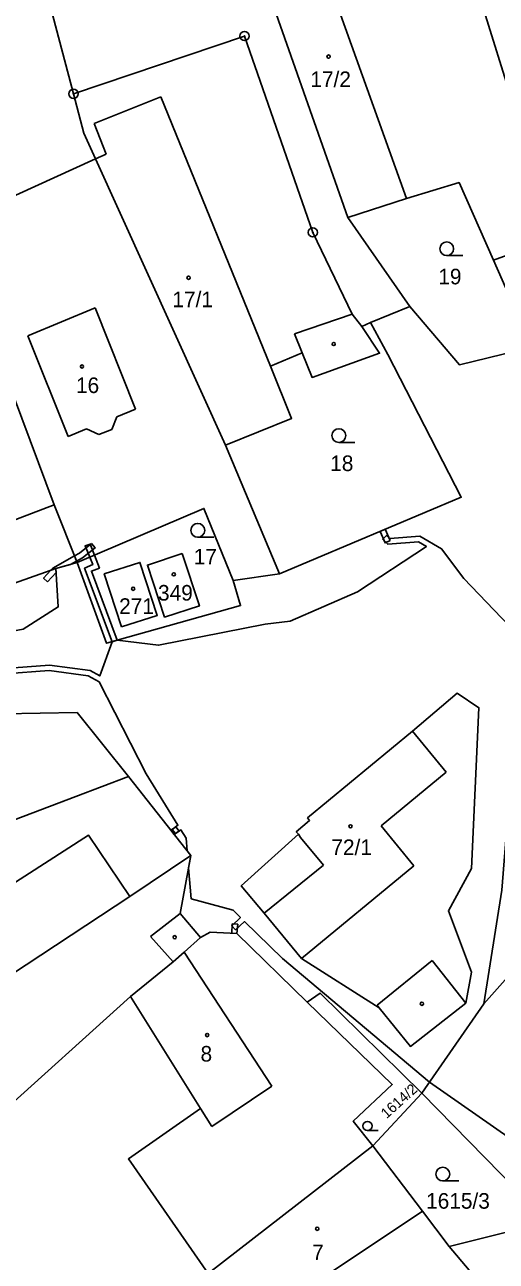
# Model space of a CAD drawing. Extents: x -680203 to -673936, y -1102717 to -1093650.
# Drawn here: x -676872.3 to -676820.8, y -1101205.2 to -1101070.4 of the extents above; entities that cross this region are included whole.
import ezdxf

# ---------------------------------------------------------------- set-up
doc = ezdxf.new("R2010")
doc.units = 0
for name, color, linetype in [('SOxx02xx_Koleje_param další_Popis10', 7, 'Continuous'), ('SOxxxxxx_Koleje_hlavní_body_Popis10', 7, 'Continuous'), ('SOxxxxxx_Koleje_LN_parametry_Popis10', 7, 'Continuous'), ('SOxxxxxx_Koleje_param další_Popis10', 7, 'Continuous'), ('SOxxxxxx_Osa_bod_P', 7, 'Continuous'), ('SOxxxxxx_Staničení_Popis10', 7, 'Continuous'), ('x_prac', 7, 'Continuous')]:
    doc.layers.add(name, color=color, linetype=linetype)

msp = doc.modelspace()

# ---------------------------------------------------------------- linework, layer by layer
at = {"layer": 'SOxx02xx_Koleje_param další_Popis10'}
for centre, radius in [((-676848.3, -1101071.59), 0.5), ((-676848.3, -1101071.59), 0.0303), ((-676866.96, -1101077.89), 0.5), ((-676866.96, -1101077.89), 0.0303), ((-676840.85, -1101092.99), 0.5), ((-676840.85, -1101092.99), 0.0303)]:
    msp.add_circle(centre, radius, dxfattribs=at)
at = {"layer": 'SOxxxxxx_Koleje_hlavní_body_Popis10'}
for p, q in [((-676826.24, -1101095.53), (-676824.49, -1101095.53)), ((-676838.01, -1101115.9), (-676836.26, -1101115.9)), ((-676853.4, -1101126.23), (-676851.65, -1101126.23)), ((-676834.89, -1101190.92), (-676833.71, -1101190.92)), ((-676826.67, -1101196.42), (-676824.92, -1101196.42))]:
    msp.add_line(p, q, dxfattribs=at)
for centre, radius in [((-676826.24, -1101094.78), 0.75), ((-676838.01, -1101115.15), 0.75), ((-676853.4, -1101125.48), 0.75), ((-676834.89, -1101190.42), 0.502), ((-676826.67, -1101195.67), 0.75)]:
    msp.add_circle(centre, radius, dxfattribs=at)
at = {"layer": 'SOxxxxxx_Koleje_LN_parametry_Popis10'}
for points in [[(-676832.41, -1101126.6), (-676832.96, -1101125.37), (-676833.51, -1101125.6), (-676832.96, -1101126.85)], [(-676864.98, -1101126.92), (-676866.32, -1101127.97), (-676866.85, -1101128.27), (-676866.63, -1101128.83), (-676865.98, -1101128.47), (-676864.61, -1101127.4)], [(-676865.19, -1101128.41), (-676864.86, -1101129.21), (-676865.76, -1101129.61), (-676862.76, -1101137.62), (-676862.18, -1101137.46), (-676865.01, -1101129.92), (-676864.14, -1101129.59), (-676864.68, -1101128.2), (-676865.16, -1101126.97), (-676865.7, -1101127.18)], [(-676869.23, -1101129.6), (-676869.43, -1101129.83), (-676868.88, -1101129.63), (-676867.27, -1101129.19), (-676866.63, -1101128.83), (-676866.85, -1101128.27)], [(-676869.78, -1101131.1), (-676868.85, -1101130.08), (-676868.88, -1101129.63), (-676869.43, -1101129.83), (-676870.23, -1101130.69)], [(-676822.73, -1101144.83), (-676823.53, -1101162.35), (-676826.05, -1101166.97), (-676823.54, -1101173.65), (-676824.15, -1101177.03), (-676830.21, -1101181.74), (-676833.61, -1101177.54), (-676842.08, -1101172.18), (-676846.16, -1101167.21), (-676848.66, -1101164.24), (-676842.43, -1101158.62), (-676842.66, -1101158.36), (-676841.21, -1101157.1), (-676841.43, -1101156.83), (-676829.99, -1101147.38), (-676825.1, -1101143.24)], [(-676856.34, -1101158.17), (-676855.97, -1101158.64), (-676855.45, -1101158.29), (-676855.79, -1101157.79)], [(-676849.7, -1101169.4), (-676849.13, -1101169.43), (-676849.04, -1101168.43), (-676849.64, -1101168.39)]]:
    msp.add_lwpolyline(points, close=True, dxfattribs=at)
for points in [[(-676819.43, -1101135.88), (-676824.36, -1101130.73), (-676826.8, -1101127.49), (-676829.19, -1101126.12), (-676832.46, -1101126.38), (-676832.81, -1101126.03), (-676833.23, -1101126.45), (-676832.68, -1101127), (-676829.33, -1101126.74), (-676828.46, -1101127.23), (-676835.97, -1101132.18), (-676843.34, -1101135.39), (-676846.04, -1101135.7), (-676857.68, -1101138.01), (-676862.18, -1101137.46), (-676862.76, -1101137.62), (-676864.1, -1101141.35), (-676865.15, -1101140.77), (-676869.58, -1101140.17), (-676874.44, -1101140.53)], [(-676874.46, -1101141.13), (-676869.6, -1101140.77), (-676865.35, -1101141.35), (-676864.16, -1101142), (-676859.02, -1101152.02), (-676855.57, -1101157.64), (-676856.21, -1101158.08), (-676855.82, -1101158.53), (-676855.25, -1101158.15), (-676854.67, -1101159.04), (-676854.56, -1101160.43), (-676854.15, -1101160.95), (-676854.4, -1101162.28), (-676854.12, -1101165.64), (-676849.53, -1101166.91), (-676848.75, -1101167.71), (-676849.69, -1101168.6), (-676849.27, -1101169.03), (-676848.32, -1101168.14), (-676844.15, -1101172.15), (-676828.12, -1101185.66), (-676814.17, -1101195.39)], [(-676816.08, -1101170.23), (-676822.2, -1101177.09), (-676820.23, -1101164.71)]]:
    msp.add_lwpolyline(points, dxfattribs=at)
at = {"layer": 'SOxxxxxx_Koleje_param další_Popis10'}
for centre in [(-676839.13, -1101073.83), (-676854.41, -1101097.94), (-676838.57, -1101105.17), (-676866.03, -1101107.62), (-676856.02, -1101130.28), (-676860.45, -1101131.85), (-676836.74, -1101157.75), (-676855.92, -1101169.84), (-676828.95, -1101177.1), (-676852.38, -1101180.51), (-676840.37, -1101201.63)]:
    msp.add_circle(centre, 0.175, dxfattribs=at)
at = {"layer": 'SOxxxxxx_Staničení_Popis10'}
for p, q in [((-676842.44, -1101056.35), (-676830.64, -1101089.31)), ((-676857.44, -1101078.21), (-676864.7, -1101081.12)), ((-676845.48, -1101107.58), (-676857.44, -1101078.21)), ((-676864.7, -1101081.12), (-676863.4, -1101084.45)), ((-676863.4, -1101084.45), (-676864.56, -1101084.97)), ((-676864.61, -1101101.23), (-676871.96, -1101104.26)), ((-676860.2, -1101112.26), (-676864.61, -1101101.23)), ((-676836.56, -1101101.91), (-676842.84, -1101104.05)), ((-676842.84, -1101104.05), (-676842, -1101106.11)), ((-676871.96, -1101104.26), (-676867.53, -1101115.25)), ((-676862.79, -1101114.48), (-676862.22, -1101113.1)), ((-676862.22, -1101113.1), (-676860.2, -1101112.26)), ((-676867.53, -1101115.25), (-676865.54, -1101114.43)), ((-676865.54, -1101114.43), (-676864.18, -1101115.02)), ((-676864.18, -1101115.02), (-676862.79, -1101114.48)), ((-676874.01, -1101124.59), (-676869.06, -1101122.71)), ((-676826.29, -1101151.84), (-676829.99, -1101147.38)), ((-676833.38, -1101157.7), (-676826.29, -1101151.84)), ((-676829.83, -1101162.06), (-676833.38, -1101157.7)), ((-676842.21, -1101158.97), (-676842.43, -1101158.62)), ((-676839.7, -1101161.97), (-676842.21, -1101158.97)), ((-676846.16, -1101167.21), (-676839.7, -1101161.97)), ((-676842.08, -1101172.18), (-676829.83, -1101162.06)), ((-676888.86, -1101183.83), (-676860.83, -1101165.4)), ((-676855.34, -1101167.25), (-676858.56, -1101169.77)), ((-676856.1, -1101172.53), (-676858.56, -1101169.77)), ((-676854.87, -1101171.46), (-676845.31, -1101186.08)), ((-676833.84, -1101177.26), (-676827.83, -1101172.37)), ((-676827.83, -1101172.37), (-676824.15, -1101177.03)), ((-676833.61, -1101177.54), (-676833.84, -1101177.26)), ((-676845.31, -1101186.08), (-676851.86, -1101190.49)), ((-676851.86, -1101190.49), (-676853.12, -1101188.51)), ((-676828.9, -1101199.71), (-676844.32, -1101210))]:
    msp.add_line(p, q, dxfattribs=at)
at = {"layer": 'x_prac'}
for p, q in [((-676866.96, -1101077.89), (-676871.74, -1101059.87)), ((-676848.3, -1101071.59), (-676866.96, -1101077.89)), ((-676840.85, -1101092.99), (-676848.3, -1101071.59)), ((-676864.56, -1101084.97), (-676880.48, -1101092.2)), ((-676850.39, -1101116.2), (-676864.56, -1101084.97)), ((-676837.02, -1101091.36), (-676830.28, -1101101.06)), ((-676821.14, -1101096.01), (-676814.33, -1101093.54)), ((-676830.28, -1101101.06), (-676834.56, -1101102.83)), ((-676834.56, -1101102.83), (-676835.52, -1101103.24)), ((-676844.49, -1101130.22), (-676850.39, -1101116.2)), ((-676868.88, -1101129.63), (-676866.56, -1101129)), ((-676849.54, -1101130.95), (-676844.49, -1101130.22)), ((-676860.95, -1101152.32), (-676879.65, -1101159.4)), ((-676854.15, -1101160.95), (-676860.95, -1101152.32)), ((-676880.41, -1101194.02), (-676860.75, -1101176.32)), ((-676828.95, -1101186.86), (-676822.2, -1101177.09)), ((-676834.31, -1101192.59), (-676828.95, -1101186.86)), ((-676834.31, -1101192.59), (-676852.26, -1101206.51)), ((-676823.81, -1101206.16), (-676825.97, -1101203.58))]:
    msp.add_line(p, q, dxfattribs=at)
for points in [[(-676814.86, -1101092.3), (-676826.59, -1101054.64), (-676829.58, -1101043.17), (-676831.93, -1101035.19)], [(-676856.36, -1101050.87), (-676850.35, -1101055.28), (-676848.74, -1101058.09), (-676837.02, -1101091.36)], [(-676866.96, -1101077.89), (-676865.83, -1101082.16), (-676864.56, -1101084.97)], [(-676837.02, -1101091.36), (-676830.64, -1101089.31), (-676824.89, -1101087.56), (-676821.14, -1101096.01)], [(-676866.56, -1101129), (-676869.06, -1101122.71), (-676880.48, -1101092.2)], [(-676835.52, -1101103.24), (-676836.56, -1101101.91), (-676840.85, -1101092.99)], [(-676830.28, -1101101.06), (-676824.84, -1101107.45), (-676816.94, -1101105.51), (-676821.14, -1101096.01)], [(-676850.39, -1101116.2), (-676843.17, -1101113.27), (-676845.48, -1101107.58), (-676842, -1101106.11), (-676840.93, -1101108.8), (-676833.57, -1101106.18), (-676835.52, -1101103.24)], [(-676844.49, -1101130.22), (-676824.65, -1101121.87), (-676832.68, -1101106.31), (-676834.56, -1101102.83)], [(-676866.56, -1101129), (-676852.74, -1101123.09), (-676849.54, -1101130.95)], [(-676884.05, -1101126.52), (-676880.94, -1101133.91), (-676868.88, -1101129.63)], [(-676885.65, -1101127.37), (-676881.05, -1101137.84), (-676872.45, -1101136.26), (-676868.62, -1101133.83), (-676868.88, -1101129.63)], [(-676855.11, -1101128.01), (-676853.22, -1101133.72), (-676857.03, -1101134.94), (-676858.89, -1101129.27), (-676855.11, -1101128.01)], [(-676866.56, -1101129), (-676863.37, -1101137.79), (-676848.74, -1101133.69), (-676849.54, -1101130.95)], [(-676861.74, -1101136.01), (-676857.83, -1101134.78), (-676859.71, -1101128.97), (-676863.61, -1101130.23), (-676861.74, -1101136.01)], [(-676813.46, -1101138.3), (-676818.61, -1101144.18), (-676820.23, -1101164.71), (-676822.2, -1101177.09)], [(-676848.66, -1101164.24), (-676842.43, -1101158.62), (-676842.66, -1101158.36), (-676841.21, -1101157.1), (-676841.43, -1101156.83), (-676829.99, -1101147.38), (-676825.1, -1101143.24), (-676822.73, -1101144.83), (-676823.53, -1101162.35), (-676826.05, -1101166.97), (-676823.54, -1101173.65), (-676824.15, -1101177.03), (-676830.21, -1101181.74), (-676833.61, -1101177.54), (-676842.08, -1101172.18), (-676846.16, -1101167.21), (-676848.66, -1101164.24)], [(-676860.95, -1101152.32), (-676866.57, -1101145.34), (-676874.65, -1101145.5), (-676883.85, -1101149.24)], [(-676854.15, -1101160.95), (-676860.83, -1101165.4), (-676865.33, -1101158.71), (-676894.27, -1101177.31), (-676892.15, -1101179.88), (-676899.74, -1101185.18)], [(-676853.12, -1101169.89), (-676855.34, -1101167.25), (-676854.15, -1101160.95)], [(-676822.2, -1101177.09), (-676816.08, -1101170.23), (-676810.03, -1101165.58), (-676807.96, -1101168.04), (-676804.03, -1101164.97), (-676798.95, -1101161.4)], [(-676853.12, -1101169.89), (-676854.87, -1101171.46), (-676856.1, -1101172.53), (-676860.75, -1101176.32)], [(-676841.48, -1101176.94), (-676849.13, -1101169.43), (-676852.06, -1101169.29), (-676853.12, -1101169.89)], [(-676860.75, -1101176.32), (-676853.12, -1101188.51), (-676860.97, -1101194.01), (-676852.26, -1101206.51)], [(-676841.48, -1101176.94), (-676840.06, -1101175.94), (-676828.95, -1101186.86)], [(-676834.31, -1101192.59), (-676836.44, -1101189.89), (-676832.18, -1101185.9), (-676841.48, -1101176.94)], [(-676828.95, -1101186.86), (-676815.2, -1101200.89), (-676825.97, -1101203.58)], [(-676825.97, -1101203.58), (-676828.9, -1101199.71), (-676834.31, -1101192.59)]]:
    msp.add_lwpolyline(points, dxfattribs=at)

# ---------------------------------------------------------------- texts
at = {"layer": 'SOxxxxxx_Osa_bod_P'}
for s, p in [('17/2', (-676841.12, -1101077.15)), ('19', (-676827.16, -1101098.66)), ('17/1', (-676856.17, -1101101.15)), ('16', (-676866.69, -1101110.51)), ('18', (-676838.95, -1101119.02)), ('17', (-676853.84, -1101129.2)), ('349', (-676857.74, -1101133.14)), ('271', (-676861.98, -1101134.59)), ('72/1', (-676838.83, -1101160.88)), ('8', (-676853.1, -1101183.4)), ('1615/3', (-676828.49, -1101199.44)), ('7', (-676840.92, -1101205.05))]:
    msp.add_text(s, height=1.7, dxfattribs=at).set_placement(p)
msp.add_text('1614/2', height=1.14, rotation=42, dxfattribs=at).set_placement((-676832.8, -1101189.68))

doc.saveas('drawing.dxf')
